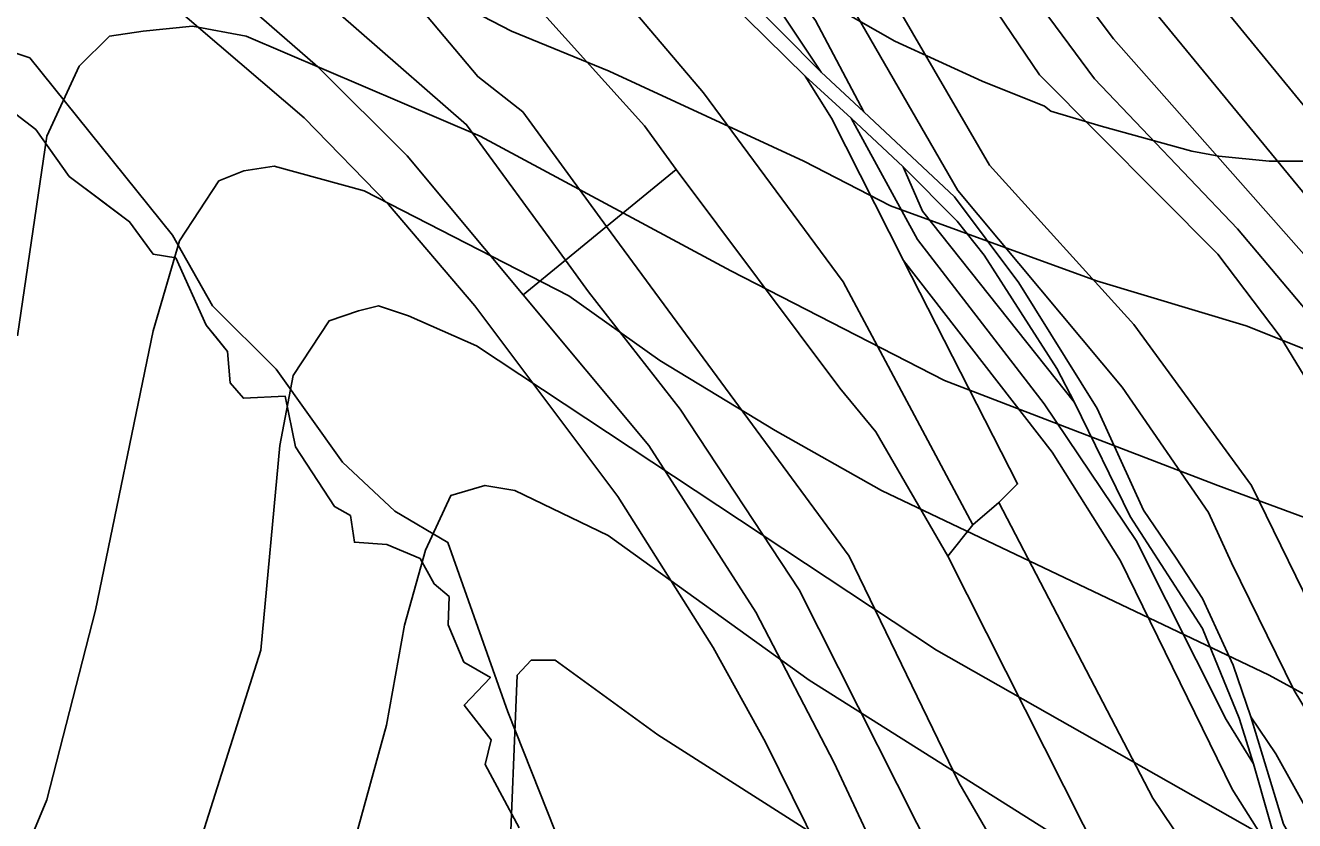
# Model space of a CAD drawing. Extents: x -510989 to -501240, y -1184665 to -1176089.
# Drawn here: x -504366.6 to -504112.2, y -1183700.2 to -1183540.8 of the extents above; entities that cross this region are included whole.
import ezdxf

# ---------------------------------------------------------------- set-up
doc = ezdxf.new("R2010")
doc.units = 0
for name, color, linetype in [('lesni_pozemek', 7, 'Continuous'), ('ostatni_plocha_x_ostatni_komunikace', 7, 'Continuous'), ('popis', 7, 'Continuous'), ('STAV_zaplavove_uzemi', 7, 'Continuous'), ('trvaly_travni_porost', 7, 'Continuous'), ('vrstevnice_01', 7, 'Continuous'), ('vrstevnice_02', 7, 'Continuous')]:
    doc.layers.add(name, color=color, linetype=linetype)

msp = doc.modelspace()

# ---------------------------------------------------------------- linework, layer by layer
at = {"layer": 'lesni_pozemek'}
for points in [[(-504235.72, -1183427.6), (-504228.92, -1183435.04), (-504202.05, -1183464.44), (-504164.9, -1183508.15), (-504101.34, -1183585.42), (-504090.93, -1183602.17), (-504051.36, -1183675.08), (-504037.36, -1183699.47), (-504044.26, -1183703.5), (-504057.29, -1183677.8), (-504066.71, -1183654.62), (-504078.51, -1183633.28), (-504099.66, -1183598.77), (-504148.54, -1183543.55), (-504184.61, -1183495.42), (-504197.41, -1183482.44), (-504241.99, -1183432.91)], [(-504241.99, -1183432.91), (-504197.41, -1183482.44), (-504184.61, -1183495.42), (-504148.54, -1183543.55), (-504099.66, -1183598.77), (-504078.51, -1183633.28), (-504066.71, -1183654.62), (-504057.29, -1183677.8), (-504044.26, -1183703.5), (-504035.74, -1183720.69), (-504033.78, -1183729.57), (-504035.74, -1183731.54), (-504039.44, -1183722.89), (-504060.04, -1183688.46), (-504073.86, -1183661.29), (-504086, -1183640.81), (-504094.58, -1183621.85), (-504106.84, -1183601.57), (-504123.63, -1183581.61), (-504152.32, -1183551.55), (-504171.75, -1183525.22), (-504190.35, -1183501.5), (-504248.38, -1183438.28)], [(-504248.38, -1183438.28), (-504190.35, -1183501.5), (-504171.75, -1183525.22), (-504152.32, -1183551.55), (-504123.63, -1183581.61), (-504106.84, -1183601.57), (-504094.58, -1183621.85), (-504086, -1183640.81), (-504073.86, -1183661.29), (-504060.04, -1183688.46), (-504039.44, -1183722.89), (-504035.74, -1183731.54), (-504037.36, -1183732.87), (-504067.72, -1183692.3), (-504085.64, -1183660.04), (-504094.87, -1183647.97), (-504102.32, -1183624.09), (-504115.1, -1183603.19), (-504127.58, -1183586.67), (-504163.34, -1183550.71), (-504180.3, -1183525.65), (-504204.73, -1183494.95), (-504215.64, -1183485.51), (-504253.4, -1183442.81)], [(-504330.11, -1183472.89), (-504317.74, -1183475.96), (-504280.13, -1183503.96), (-504259.36, -1183520.57), (-504230.69, -1183554.33), (-504202.69, -1183592.24), (-504176.7, -1183640.87), (-504181.68, -1183647.2), (-504196.13, -1183622.28), (-504203.37, -1183613.48), (-504236.16, -1183569.71), (-504242.5, -1183560.95), (-504274.28, -1183525.6), (-504300.75, -1183501.77)], [(-504298.56, -1183482.58), (-504281.87, -1183489.97), (-504263.93, -1183499.94), (-504241.77, -1183519.99), (-504210.31, -1183550.97), (-504205.02, -1183559.39), (-504190.6, -1183587.9), (-504167.73, -1183632.7), (-504171.48, -1183636.45), (-504176.7, -1183640.87), (-504202.69, -1183592.24), (-504230.69, -1183554.33), (-504259.36, -1183520.57), (-504280.13, -1183503.96), (-504317.74, -1183475.96)], [(-504147.71, -1183493.87), (-504111.84, -1183535.1), (-504072.52, -1183586.67), (-504049.67, -1183628.04), (-504040.86, -1183646.42), (-504034.09, -1183663.14), (-504024.77, -1183681.4), (-504030.84, -1183689.04), (-504058.49, -1183636.05), (-504084.32, -1183588.65), (-504156.21, -1183500.96)], [(-504156.21, -1183500.96), (-504084.32, -1183588.65), (-504058.49, -1183636.05), (-504030.84, -1183689.04), (-504031.06, -1183696.68), (-504037.36, -1183699.47), (-504051.36, -1183675.08), (-504090.93, -1183602.17), (-504101.34, -1183585.42), (-504164.9, -1183508.15)], [(-504236.19, -1183506.56), (-504207.09, -1183550.18), (-504223.17, -1183533.9), (-504242.73, -1183503.97)], [(-504232.2, -1183506.97), (-504208.23, -1183539.82), (-504198.53, -1183558.17), (-504207.09, -1183550.18), (-504236.19, -1183506.56)], [(-504209.39, -1183508.92), (-504193.09, -1183534.91), (-504173.35, -1183568.86), (-504144.43, -1183600.73), (-504120.83, -1183633.02), (-504106.12, -1183663.17), (-504057.43, -1183745.86), (-504034.85, -1183792.22), (-504019.5, -1183816.9), (-504017.5, -1183832.3), (-504029.6, -1183825.29), (-504068.79, -1183750.43), (-504097.37, -1183698.83), (-504112.33, -1183674.08), (-504124.83, -1183648.5), (-504129.48, -1183638.39), (-504146.76, -1183613.28), (-504179.7, -1183573.9), (-504200.89, -1183537.21), (-504225.37, -1183507.36)], [(-504210.31, -1183550.97), (-504201.1, -1183559.41), (-504187.76, -1183583.75), (-504162.42, -1183616.63), (-504143.96, -1183644.04), (-504125.94, -1183679.87), (-504120.44, -1183688.8), (-504114.3, -1183710.38), (-504124.75, -1183693.86), (-504147.13, -1183648.08), (-504160.78, -1183626.35), (-504190.6, -1183587.9), (-504205.02, -1183559.39)], [(-504190.65, -1183569.19), (-504186.78, -1183578.07), (-504156.31, -1183616.39), (-504145.18, -1183639.21), (-504130.7, -1183661.66), (-504123.32, -1183679.6), (-504120.44, -1183688.8), (-504125.94, -1183679.87), (-504143.96, -1183644.04), (-504162.42, -1183616.63), (-504187.76, -1183583.75), (-504201.1, -1183559.41)], [(-504250.13, -1183581.14), (-504236.16, -1183569.71), (-504203.37, -1183613.48), (-504196.13, -1183622.28), (-504181.68, -1183647.2), (-504142.98, -1183724), (-504128.35, -1183760.77), (-504132.93, -1183765.61), (-504137.97, -1183757.97), (-504152.15, -1183739.77), (-504179.49, -1183692.54), (-504201.5, -1183647.15)], [(-504190.65, -1183569.19), (-504179.81, -1183580.03), (-504174.44, -1183586.84), (-504159.86, -1183609.58), (-504156.31, -1183616.39), (-504186.78, -1183578.07)], [(-504190.6, -1183587.9), (-504160.78, -1183626.35), (-504147.13, -1183648.08), (-504124.75, -1183693.86), (-504114.3, -1183710.38), (-504122.71, -1183714.52), (-504126.54, -1183716.56), (-504140.65, -1183695.64), (-504171.48, -1183636.45), (-504167.73, -1183632.7)], [(-504176.7, -1183640.87), (-504171.48, -1183636.45), (-504140.65, -1183695.64), (-504126.54, -1183716.56), (-504133.18, -1183719.68), (-504142.98, -1183724), (-504181.68, -1183647.2)], [(-504116, -1183686.78), (-504097.93, -1183719.18), (-504071.67, -1183769.48), (-504050.17, -1183813.02), (-504060.15, -1183805.36), (-504083.89, -1183758.29), (-504092.56, -1183742.01), (-504102.64, -1183721.51), (-504114.41, -1183700.84), (-504121.02, -1183679.38)]]:
    msp.add_lwpolyline(points, close=True, dxfattribs=at)
for points in [[(-504199.31, -1183722.86), (-504218.28, -1183684.44), (-504228.73, -1183665.47), (-504247.86, -1183635.25), (-504276.48, -1183596.99), (-504293.84, -1183576.73), (-504310.72, -1183559.37), (-504361.8, -1183515.6), (-504357.54, -1183513.67), (-504393.63, -1183471.47), (-504392.43, -1183459.42), (-504389.66, -1183467.8), (-504359.16, -1183498.01), (-504346.83, -1183512.21), (-504327.47, -1183532.11), (-504307.95, -1183549.1), (-504290.04, -1183566.94), (-504266.81, -1183594.79), (-504241.63, -1183624.99), (-504220.2, -1183658.36), (-504204.51, -1183688.59), (-504172.06, -1183757.78)], [(-504393.63, -1183471.47), (-504357.54, -1183513.67), (-504361.8, -1183515.6), (-504310.72, -1183559.37), (-504293.84, -1183576.73), (-504276.48, -1183596.99), (-504247.86, -1183635.25), (-504228.73, -1183665.47), (-504218.28, -1183684.44), (-504199.31, -1183722.86)], [(-504057.43, -1183745.86), (-504106.12, -1183663.17), (-504120.83, -1183633.02), (-504144.43, -1183600.73), (-504173.35, -1183568.86), (-504193.09, -1183534.91), (-504209.39, -1183508.92), (-504195.29, -1183508.92), (-504215.64, -1183485.51), (-504204.73, -1183494.95), (-504180.3, -1183525.65), (-504163.34, -1183550.71), (-504127.58, -1183586.67), (-504115.1, -1183603.19), (-504102.32, -1183624.09), (-504094.87, -1183647.97), (-504072.19, -1183692.09), (-504055.3, -1183712.93)], [(-504097.93, -1183719.18), (-504116, -1183686.78), (-504121.02, -1183679.38), (-504124.53, -1183668.98), (-504130.66, -1183655.67), (-504135.92, -1183647.6), (-504142.52, -1183637.98), (-504151.81, -1183617.6), (-504167.47, -1183592.41), (-504180.35, -1183575.2), (-504198.53, -1183558.17), (-504208.23, -1183539.82), (-504232.2, -1183506.97), (-504225.37, -1183507.36), (-504200.89, -1183537.21), (-504179.7, -1183573.9), (-504146.76, -1183613.28), (-504129.48, -1183638.39), (-504124.83, -1183648.5), (-504112.33, -1183674.08), (-504097.37, -1183698.83), (-504068.79, -1183750.43)], [(-504260.4, -1183702.29), (-504269.89, -1183678.33), (-504281.94, -1183644.41), (-504292.55, -1183638.14), (-504303, -1183628.34), (-504316.35, -1183609.69), (-504329.05, -1183596.99), (-504337.08, -1183582.84), (-504365.7, -1183547.31), (-504373.58, -1183544.74)], [(-504373.58, -1183544.74), (-504365.7, -1183547.31), (-504337.08, -1183582.84), (-504329.05, -1183596.99), (-504316.35, -1183609.69), (-504303, -1183628.34), (-504292.55, -1183638.14), (-504281.94, -1183644.41), (-504269.89, -1183678.33), (-504260.4, -1183702.29)], [(-504267.62, -1183701.57), (-504274.43, -1183688.93), (-504273.26, -1183683.99), (-504278.62, -1183677), (-504273.38, -1183671.47), (-504278.74, -1183668.38), (-504281.88, -1183660.93), (-504281.65, -1183655.28), (-504284.68, -1183652.72), (-504287.47, -1183647.65), (-504294.17, -1183644.86), (-504300.63, -1183644.39), (-504301.44, -1183639.04), (-504304.65, -1183637.23), (-504312.45, -1183625.24), (-504314.54, -1183615.11), (-504322.87, -1183615.52), (-504325.55, -1183612.43), (-504326.07, -1183606.14), (-504330.38, -1183600.9), (-504336.44, -1183587.39), (-504340.98, -1183586.64), (-504345.69, -1183580.17), (-504357.8, -1183571.09), (-504364.5, -1183561.66), (-504378.3, -1183551.12)], [(-504180.05, -1183716.32), (-504211.49, -1183653.92), (-504235.34, -1183617.7), (-504253.75, -1183594.18), (-504258.33, -1183587.85), (-504250.13, -1183581.14), (-504201.5, -1183647.15), (-504179.49, -1183692.54), (-504152.15, -1183739.77)], [(-504172.06, -1183757.78), (-504204.51, -1183688.59), (-504220.2, -1183658.36), (-504241.63, -1183624.99), (-504266.81, -1183594.79), (-504258.33, -1183587.85), (-504253.75, -1183594.18), (-504235.34, -1183617.7), (-504211.49, -1183653.92), (-504180.05, -1183716.32)]]:
    msp.add_lwpolyline(points, dxfattribs=at)
at = {"layer": 'ostatni_plocha_x_ostatni_komunikace'}
for points in [[(-504114.3, -1183710.38), (-504120.44, -1183688.8), (-504123.32, -1183679.6), (-504130.7, -1183661.66), (-504145.18, -1183639.21), (-504156.31, -1183616.39), (-504159.86, -1183609.58), (-504174.44, -1183586.84), (-504179.81, -1183580.03), (-504190.65, -1183569.19), (-504201.1, -1183559.41), (-504210.31, -1183550.97), (-504241.77, -1183519.99)], [(-504223.17, -1183533.9), (-504207.09, -1183550.18), (-504198.53, -1183558.17), (-504180.35, -1183575.2), (-504167.47, -1183592.41), (-504151.81, -1183617.6), (-504142.52, -1183637.98), (-504135.92, -1183647.6), (-504130.66, -1183655.67), (-504124.53, -1183668.98), (-504121.02, -1183679.38), (-504114.41, -1183700.84)]]:
    msp.add_lwpolyline(points, dxfattribs=at)
at = {"layer": 'popis'}
msp.add_lwpolyline([(-504267.62, -1183701.57), (-504274.43, -1183688.93), (-504273.26, -1183683.99), (-504278.62, -1183677), (-504273.38, -1183671.47), (-504278.74, -1183668.38), (-504281.88, -1183660.93), (-504281.65, -1183655.28), (-504284.68, -1183652.72), (-504287.47, -1183647.65), (-504294.17, -1183644.86), (-504300.63, -1183644.39), (-504301.44, -1183639.04), (-504304.65, -1183637.23), (-504312.45, -1183625.24), (-504314.54, -1183615.11), (-504322.87, -1183615.52), (-504325.55, -1183612.43), (-504326.07, -1183606.14), (-504328.23, -1183603.52), (-504330.38, -1183600.9), (-504336.44, -1183587.39), (-504340.98, -1183586.64), (-504345.69, -1183580.17), (-504351.74, -1183575.63), (-504357.8, -1183571.09), (-504364.5, -1183561.66), (-504378.3, -1183551.12)], dxfattribs=at)
at = {"layer": 'STAV_zaplavove_uzemi'}
msp.add_spline([(-502250.32, -1184002.61), (-502355.07, -1183875.41), (-502442.37, -1183790.61), (-502477.29, -1183700.82), (-502532.16, -1183578.61), (-502567.08, -1183448.91), (-502626.05, -1183402.34), (-502705.41, -1183380.59), (-502814.2, -1183349.87), (-502882.03, -1183297.39), (-502931.95, -1183237.24), (-503042.02, -1183107.97), (-503139.64, -1183018.94), (-503222.14, -1182957.59), (-503308.56, -1182839.96), (-503316.24, -1182784.92), (-503330.32, -1182756.77), (-503348.24, -1182719.65), (-503334.16, -1182651.82), (-503323.92, -1182595.5), (-503313.68, -1182526.39), (-503294.1, -1182480.5), (-503251.86, -1182396.03), (-503229.34, -1182314.37), (-503216.1, -1182227.15), (-503242.43, -1182174.5), (-503271.86, -1182129.59), (-503287.34, -1182081.58), (-503343.88, -1182028.1), (-503361.79, -1182008.91), (-503396.35, -1181952.59), (-503442.43, -1181933.39), (-503497.46, -1181888.6), (-503525.62, -1181860.44), (-503528.18, -1181837.4), (-503548.66, -1181767.01), (-503558.9, -1181729.89), (-503576.82, -1181682.53), (-503578.1, -1181621.1), (-503567.86, -1181572.46), (-503552.5, -1181536.63), (-503538.04, -1181458.36), (-503518.33, -1181411.9), (-503509.88, -1181341.51), (-503497.21, -1181207.63), (-503499.77, -1181097.56), (-503498.02, -1181031.35), (-503510.82, -1180970.85), (-503549.22, -1180952.23), (-503571.32, -1180940.6), (-503605.07, -1180937.11), (-503651.61, -1180939.44), (-503671.39, -1180917.33), (-503679.53, -1180892.89), (-503713.27, -1180871.95), (-503727.24, -1180859.15), (-503734.22, -1180833.55), (-503728.4, -1180799.81), (-503741.2, -1180770.72), (-503722.82, -1180725.17), (-503721.54, -1180703.41), (-503731.78, -1180697.01), (-503767.61, -1180699.57), (-503790.65, -1180697.01), (-503817.53, -1180697.01), (-503861.04, -1180686.77), (-503889.2, -1180675.25), (-503900.72, -1180668.85), (-503953.2, -1180679.09), (-503997.99, -1180697.01), (-504063.27, -1180722.61), (-504109.34, -1180749.49), (-504142.62, -1180776.36), (-504177.18, -1180796.84), (-504211.73, -1180817.32), (-504414.98, -1180961.5), (-504472.7, -1180998.11), (-504544.51, -1181068.5), (-504600.82, -1181143.12), (-504621.94, -1181196.62), (-504641.65, -1181267.01), (-504660.25, -1181350.62), (-504634.7, -1181398.32), (-504617.66, -1181447.72), (-504600.62, -1181492.01), (-504587, -1181548.23), (-504592.11, -1181628.29), (-504569.96, -1181682.81), (-504568.26, -1181664.07), (-504554.63, -1181621.48), (-504547.82, -1181597.63)], degree=3, dxfattribs=at)
at = {"layer": 'trvaly_travni_porost'}
for points in [[(-504416.78, -1183439.08), (-504425, -1183430.78), (-504397.48, -1183441.45), (-504387.28, -1183453.58), (-504350.56, -1183492.02), (-504321.3, -1183523.02), (-504278.15, -1183560.75), (-504258.33, -1183587.85), (-504266.81, -1183594.79), (-504290.04, -1183566.94), (-504307.95, -1183549.1), (-504327.47, -1183532.11), (-504346.83, -1183512.21), (-504359.16, -1183498.01), (-504389.66, -1183467.8), (-504392.43, -1183459.42)], [(-504379.6, -1183451.23), (-504365.95, -1183458.3), (-504323.04, -1183506.65), (-504287.28, -1183537.57), (-504275.91, -1183551.08), (-504266.88, -1183558.17), (-504250.13, -1183581.14), (-504258.33, -1183587.85), (-504278.15, -1183560.75), (-504321.3, -1183523.02), (-504350.56, -1183492.02), (-504387.28, -1183453.58), (-504397.48, -1183441.45)], [(-504365.95, -1183458.3), (-504348.92, -1183466.59), (-504330.11, -1183472.89), (-504300.75, -1183501.77), (-504274.28, -1183525.6), (-504242.5, -1183560.95), (-504236.16, -1183569.71), (-504250.13, -1183581.14), (-504266.88, -1183558.17), (-504275.91, -1183551.08), (-504287.28, -1183537.57), (-504323.04, -1183506.65)]]:
    msp.add_lwpolyline(points, close=True, dxfattribs=at)
at = {"layer": 'vrstevnice_01'}
for points in [[(-503955.69, -1183339), (-503956.41, -1183451), (-503967.09, -1183553), (-503970.59, -1183575), (-503979.59, -1183611), (-503988.59, -1183631), (-503995.81, -1183642), (-504006.41, -1183653), (-504016, -1183659), (-504027.69, -1183661), (-504046.69, -1183660), (-504062.69, -1183657), (-504127.59, -1183633), (-504182.41, -1183612), (-504225.19, -1183590), (-504275.41, -1183563), (-504322.31, -1183543), (-504333.09, -1183541), (-504343, -1183542), (-504349.69, -1183543), (-504355.81, -1183549), (-504362.31, -1183563), (-504368.19, -1183603)], [(-504367.09, -1183493), (-504352.69, -1183491), (-504346.59, -1183491), (-504344.19, -1183491), (-504330.31, -1183492), (-504304.31, -1183497), (-504296.31, -1183499), (-504285.5, -1183502), (-504258.81, -1183511), (-504227.31, -1183524), (-504192.31, -1183544), (-504174.81, -1183552), (-504162.31, -1183557), (-504161.09, -1183558), (-504151, -1183561), (-504132.81, -1183566), (-504127.41, -1183567), (-504117.31, -1183568), (-504105.19, -1183568)], [(-504083.59, -1183723), (-504184, -1183666), (-504276.19, -1183605), (-504289.81, -1183599), (-504295.81, -1183597), (-504299.81, -1183598), (-504305.69, -1183600), (-504312.91, -1183611), (-504315.59, -1183625), (-504319.41, -1183666), (-504336.81, -1183721)], [(-504210, -1183702), (-504239.81, -1183683), (-504260.41, -1183668), (-504265.19, -1183668), (-504268, -1183671), (-504269.69, -1183712)]]:
    msp.add_lwpolyline(points, dxfattribs=at)
at = {"layer": 'vrstevnice_02'}
for points in [[(-504193.19, -1183577), (-504151.91, -1183592), (-504121.91, -1183601), (-504086.91, -1183615), (-504075, -1183617), (-504066.59, -1183618), (-504050.19, -1183615), (-504039.91, -1183611), (-504032.91, -1183605), (-504021.91, -1183594), (-504011.69, -1183577), (-504004.69, -1183560), (-503993, -1183523), (-503987.31, -1183495), (-503985.31, -1183476), (-503985.59, -1183471), (-503983, -1183450), (-503980.31, -1183402), (-503980.31, -1183369)], [(-504624.69, -1183751), (-504580.91, -1183752), (-504560.31, -1183751), (-504543.31, -1183749), (-504514.5, -1183741), (-504502.09, -1183736), (-504490.09, -1183728), (-504469.41, -1183712), (-504435.69, -1183673), (-504428.09, -1183662), (-504405.09, -1183614), (-504395.69, -1183590), (-504383.19, -1183550), (-504376.59, -1183535), (-504369.09, -1183525), (-504362.41, -1183519), (-504350.69, -1183515), (-504338.31, -1183515), (-504306.31, -1183526), (-504276.91, -1183538), (-504269.19, -1183542), (-504249.59, -1183550), (-504210.59, -1183568), (-504193.19, -1183577)], [(-504049.69, -1183706), (-504069.69, -1183697), (-504117.31, -1183671), (-504195, -1183634), (-504216.31, -1183622), (-504239.41, -1183608), (-504257.69, -1183595), (-504298.69, -1183574), (-504316.69, -1183569), (-504322.81, -1183570), (-504327.81, -1183572), (-504335.69, -1183584), (-504341, -1183602), (-504352.5, -1183658), (-504362.31, -1183696), (-504378.59, -1183735)], [(-504103.19, -1183739), (-504209.5, -1183672), (-504249.81, -1183643), (-504268.5, -1183634), (-504274.5, -1183633), (-504281.31, -1183635), (-504286.41, -1183646), (-504290.59, -1183661), (-504294.19, -1183681), (-504300.81, -1183705)]]:
    msp.add_lwpolyline(points, dxfattribs=at)

doc.saveas('drawing.dxf')
